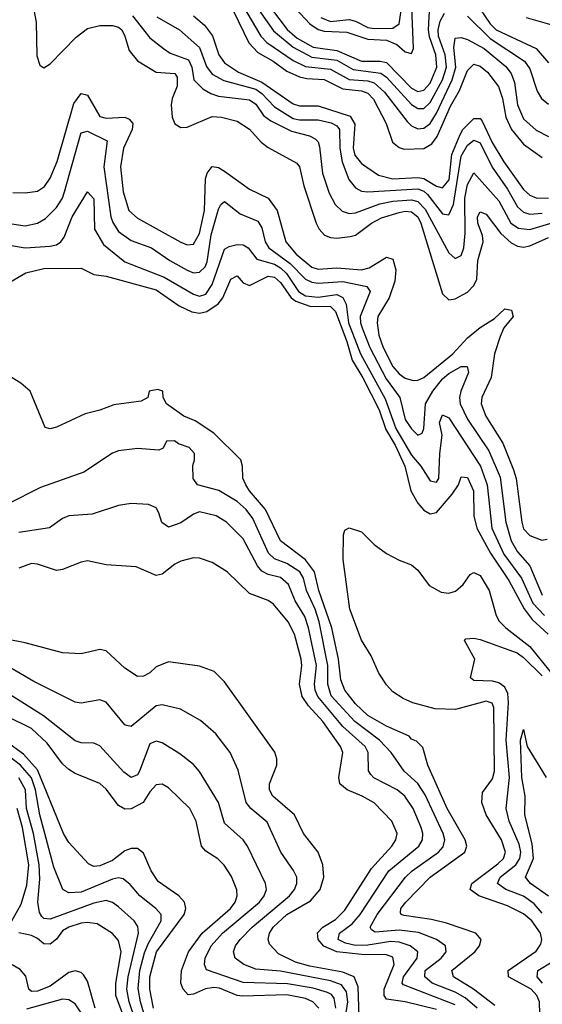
# Model space of a CAD drawing. Header units: inches. Extents: x 884549 to 1028252, y 526810 to 653624.
# Tile 1037 of 1056: x 1004812 to 1006490, y 643162 to 646323. Entities that reach past the tile are written whole.
import ezdxf

# ---------------------------------------------------------------- set-up
doc = ezdxf.new("R2010")
doc.units = ezdxf.units.IN
doc.header["$MEASUREMENT"] = 0
doc.layers.add('B0604', color=7, linetype='Continuous')

msp = doc.modelspace()

# ---------------------------------------------------------------- linework, layer by layer
at = {"layer": 'B0604', "color": 5}
for points, elevation in [([(1005553, 646393), (1005627.6, 646287.6), (1005690, 646234.7), (1005750, 646202.4), (1005830, 646193), (1005883.1, 646163.1), (1005971.4, 646151.4), (1005990, 646138.3), (1006070, 646050.9), (1006090, 646038.1), (1006110, 646037.4), (1006130, 646057.2), (1006170, 646129.5), (1006182.6, 646170), (1006177.9, 646210), (1006157.1, 646270), (1006156, 646290), (1006162, 646318), (1006175.9, 646344.1)], 2860), ([(1005576.9, 646416.9), (1005671.3, 646291.3), (1005703.5, 646263.5), (1005754.5, 646234.5), (1005830, 646223.5), (1005910, 646190), (1005970, 646189.7), (1005990, 646185.5), (1006070, 646103.5), (1006090, 646092.5), (1006110, 646097.1), (1006130, 646119), (1006151.4, 646170), (1006147.8, 646210), (1006127.9, 646267.9), (1006124.9, 646290), (1006129.3, 646370.7)], 2880), ([(1005778.9, 646330), (1005810, 646317), (1005870, 646323.6), (1005890, 646318.2), (1005930, 646297.6), (1005950, 646294.7), (1006010, 646295.6), (1006030.2, 646309.8), (1006045.1, 646410)], 2940), ([(1004851, 646390), (1004864.7, 646315.3), (1004867.3, 646207.3), (1004876.7, 646176.7), (1004890, 646168.8), (1004910, 646181.2), (1004993.7, 646266.3), (1005030, 646294.6), (1005070, 646304.3), (1005110, 646304.6), (1005130, 646299.1), (1005139.9, 646290), (1005149.7, 646270), (1005163.5, 646223.5), (1005190.8, 646190.8), (1005250, 646154.2), (1005310, 646150.1), (1005318, 646138), (1005317.5, 646110), (1005301.6, 646070), (1005298.5, 646050), (1005301.3, 646010), (1005310, 645988.6), (1005330, 645976.8), (1005350, 645977.5), (1005430, 646011.7), (1005460.4, 646010), (1005510, 645997), (1005550, 645971.7), (1005587.7, 645930), (1005610, 645912.1), (1005702.5, 645862.5), (1005711, 645850), (1005724, 645790), (1005764, 645670), (1005774, 645650), (1005791, 645631), (1005810, 645623.2), (1005830, 645621.5), (1005873.6, 645626.4), (1005890, 645631.5), (1005941.9, 645670), (1005973.6, 645686.4), (1006030, 645704.2), (1006050, 645708.1), (1006070, 645705.7), (1006090, 645690.3), (1006099.8, 645670), (1006170, 645442.6), (1006190, 645423.5), (1006210, 645426.6), (1006250, 645448.2), (1006270, 645470), (1006279.4, 645490), (1006283.4, 645550), (1006300.3, 645610), (1006298, 645630), (1006283.4, 645670), (1006282.3, 645690), (1006290, 645705.9), (1006310, 645698.1), (1006356.7, 645636.7), (1006390, 645607), (1006410, 645596), (1006430, 645592.6), (1006450, 645596.8), (1006510, 645623.8)], 2720), ([(1005527.7, 646370), (1005586.9, 646270), (1005605.8, 646250), (1005690, 646191.6), (1005730, 646172.2), (1005810, 646164.2), (1005870, 646130.8), (1005930, 646126.1), (1005950, 646120.1), (1005982.9, 646090), (1006055.7, 645995.7), (1006070, 645982), (1006090, 645972.9), (1006110, 645974.6), (1006130, 645990.1), (1006150, 646022.4), (1006200.7, 646130), (1006212.7, 646170), (1006206, 646234), (1006210, 646263.6), (1006230, 646265.9), (1006250, 646259.6), (1006303.2, 646230), (1006372.8, 646172.8), (1006390.4, 646150.4), (1006400.9, 646120.9), (1006410.1, 646050), (1006430, 646005), (1006470, 645968), (1006510, 645948.4)], 2840), ([(1005670.4, 646390), (1005744, 646310), (1005770, 646291.9), (1005790, 646286.2), (1005863, 646283), (1005930, 646260), (1005990, 646256.8), (1006023, 646243), (1006050, 646219.8), (1006070, 646214.4), (1006076.7, 646230), (1006070.5, 646390.5)], 2920), ([(1005174.9, 646334.9), (1005230, 646264.9), (1005274, 646230), (1005295.4, 646215.4), (1005353.8, 646193.9), (1005364.6, 646170), (1005371.4, 646130), (1005400.5, 646100.5), (1005425.6, 646085.6), (1005450, 646077.9), (1005550, 646065.5), (1005570, 646051.3), (1005595.4, 646015.4), (1005618.7, 645998.7), (1005685.1, 645965.1), (1005742.8, 645950), (1005760.4, 645940.4), (1005770.4, 645930.4), (1005775, 645915), (1005784.1, 645830), (1005805.8, 645765.8), (1005825, 645730), (1005847.7, 645707.7), (1005870, 645700.5), (1005890, 645703.2), (1005968, 645732), (1006010, 645740.3), (1006070, 645745), (1006090, 645739.2), (1006114.4, 645714.4), (1006190, 645574.1), (1006210, 645556.4), (1006230, 645566), (1006237.6, 645590), (1006242.3, 645637.7), (1006241.1, 645750), (1006250, 645794.2), (1006270, 645830.9), (1006350, 645741), (1006388.8, 645670), (1006413.8, 645653.9), (1006450, 645649.3), (1006610, 645697.7)], 2740), ([(1005252.2, 646332.2), (1005325.3, 646290), (1005390, 646233.7), (1005412.2, 646172.2), (1005430, 646147.6), (1005467.4, 646127.4), (1005570, 646100), (1005590, 646086.1), (1005630, 646043.3), (1005690, 646005.7), (1005710, 646000.9), (1005770, 646000.9), (1005812.1, 645992.1), (1005830, 645982.4), (1005838.7, 645970), (1005840.1, 645910), (1005847, 645867), (1005868.5, 645810), (1005890, 645783.1), (1005910, 645772.3), (1005930.4, 645770.4), (1006090, 645779.4), (1006110, 645772), (1006121.5, 645761.5), (1006170, 645700.1), (1006190, 645696.8), (1006204.6, 645730), (1006230, 645885), (1006250, 645919.6), (1006270, 645935.8), (1006290, 645927.3), (1006329, 645849), (1006378.3, 645778.4), (1006410, 645721.7), (1006430, 645704.5), (1006450, 645698.3), (1006490, 645701.7)], 2760), ([(1005370, 646335), (1005405.3, 646305.3), (1005431, 646271), (1005451.7, 646210), (1005470, 646184), (1005514.5, 646154.5), (1005590, 646122.8), (1005690, 646053), (1005710, 646046.2), (1005770, 646045.9), (1005873.5, 646013.5), (1005887.8, 645987.8), (1005883.1, 645910), (1005887.9, 645887.9), (1005910, 645860.7), (1005963.8, 645823.8), (1006010, 645812.2), (1006090, 645816.1), (1006110, 645813.3), (1006150, 645788.3), (1006170, 645783.4), (1006191.2, 645808.8), (1006199.8, 645890), (1006225.8, 645954.3), (1006234.8, 645970), (1006270, 646005.2), (1006290, 646005.2), (1006297, 645997), (1006328.5, 645928.5), (1006366.4, 645866.4), (1006430, 645777.7), (1006450, 645759.4), (1006470, 645751), (1006510, 645750.3)], 2780), ([(1005498.2, 646350), (1005548.3, 646248.3), (1005577.2, 646217.2), (1005625.9, 646190), (1005670, 646157.3), (1005710, 646139.1), (1005733.6, 646133.6), (1005790, 646131.1), (1005850, 646100.4), (1005910, 646094), (1005930, 646086.9), (1005948.1, 646068.1), (1005988.8, 645990), (1006009.6, 645930), (1006030, 645912.1), (1006046.8, 645906.8), (1006110, 645909.2), (1006135.8, 645924.2), (1006152.4, 645947.6), (1006194.8, 646045.2), (1006224.2, 646095.8), (1006250, 646159.8), (1006270, 646179.6), (1006290, 646173.4), (1006314.4, 646154.4), (1006348.9, 646108.9), (1006362, 646070), (1006372.7, 646010), (1006390.9, 645970), (1006430, 645923.5), (1006490, 645880.9)], 2820), ([(1006250, 646334.6), (1006323, 646263), (1006433.3, 646190), (1006450, 646165), (1006473.9, 646093.9), (1006487.2, 646070), (1006510, 646051.4)], 2860), ([(1006290, 646356.5), (1006322.1, 646310), (1006341.8, 646290), (1006470, 646230.6), (1006510, 646184.3)], 2880), ([(1006438.3, 646330), (1006550, 646297.9)], 2920), ([(1004790, 645768.3), (1004830, 645766.7), (1004870, 645772.9), (1004892.4, 645787.6), (1004910, 645814.4), (1004932.1, 645867.9), (1004985.7, 646054.3), (1005010, 646085.9), (1005022.9, 646083), (1005030, 646080.8), (1005070, 646012), (1005090, 646006.4), (1005150, 646009.7), (1005163.6, 646003.6), (1005175.9, 645990), (1005173.7, 645970), (1005145.1, 645910), (1005135.9, 645850), (1005144.6, 645770), (1005163, 645710), (1005190, 645685.8), (1005330, 645608.5), (1005350, 645600.4), (1005370, 645602.4), (1005390, 645636.3), (1005405.3, 645710), (1005408.3, 645811.7), (1005414, 645830), (1005430, 645851.1), (1005450, 645848.2), (1005470, 645837), (1005550, 645778.6), (1005610, 645750.1), (1005638.7, 645710), (1005666.5, 645610), (1005699.8, 645570), (1005750, 645528), (1005770, 645522.3), (1005830, 645526.6), (1005910, 645519.9), (1005934, 645526), (1005990, 645560.7), (1006010, 645553.9), (1006019.8, 645519.8), (1006016.7, 645483.3), (1005998.3, 645430), (1005962.5, 645370), (1005960.1, 645350), (1005965.2, 645310), (1005978.7, 645270), (1006010.1, 645210), (1006030, 645186.2), (1006050, 645172.3), (1006075.2, 645164.8), (1006090, 645165.4), (1006110, 645174.6), (1006202.7, 645250), (1006250, 645301.3), (1006290, 645335), (1006336.3, 645363.7), (1006370, 645394.6), (1006391.1, 645390), (1006396.6, 645370), (1006366.5, 645333.5), (1006354.6, 645305.4), (1006336.9, 645250), (1006325.6, 645174.4), (1006295.6, 645110), (1006294, 645090), (1006308.7, 645050), (1006363.6, 644963.6), (1006398, 644878), (1006405.6, 644850), (1006423.7, 644710), (1006430, 644688.7), (1006450, 644667), (1006488.4, 644651.6), (1006505.1, 644654.9)], 2680), ([(1004787.6, 645667.6), (1004830, 645660.6), (1004869.8, 645670), (1004895.2, 645684.8), (1004930, 645719.9), (1004949.6, 645750), (1004956.4, 645770), (1005007.1, 645952.9), (1005010, 645959.8), (1005030, 645965.4), (1005093.6, 645933.6), (1005082, 645850), (1005104.6, 645690), (1005111.3, 645671.3), (1005130, 645643.3), (1005170, 645613.8), (1005235.5, 645590), (1005293.9, 645550), (1005350, 645519.2), (1005370, 645510.7), (1005390, 645512.2), (1005407.2, 645530), (1005414, 645546), (1005427.4, 645632.6), (1005450, 645714.6), (1005458.3, 645730), (1005470, 645739.2), (1005520, 645700.1), (1005576.5, 645676.5), (1005590, 645654.7), (1005600.7, 645610), (1005612.3, 645590), (1005680.3, 645540.3), (1005730, 645490.3), (1005750, 645480.7), (1005770, 645477.4), (1005850, 645482.7), (1005926.2, 645466.2), (1005936.9, 645450), (1005905.7, 645370), (1005905.9, 645350), (1005912.5, 645330), (1005936.7, 645270), (1005989.2, 645170), (1006032.7, 645110), (1006050, 645039.5), (1006070, 645009.3), (1006090, 644988.8), (1006104.8, 644995.2), (1006110, 645010.7), (1006114.8, 645090), (1006139, 645130), (1006170, 645169.7), (1006190, 645187.2), (1006230, 645209.5), (1006249.2, 645209.2), (1006252.6, 645190), (1006228.2, 645130), (1006224.1, 645110), (1006226.6, 645090), (1006250, 645040.8), (1006318.4, 644938.4), (1006354.5, 644854.5), (1006372.4, 644710), (1006389.9, 644649.9), (1006410, 644614.3), (1006449.4, 644569.4), (1006490, 644475.3)], 2660), ([(1004710, 645611), (1004830, 645590.4), (1004910, 645596.1), (1004930, 645600.5), (1004944.1, 645610), (1004955.3, 645624.7), (1004981.3, 645690), (1005030, 645770.1), (1005050, 645747.3), (1005052, 645650), (1005080.9, 645600.9), (1005150, 645545.1), (1005276.1, 645496.1), (1005370, 645441.5), (1005390, 645435), (1005410, 645442), (1005430, 645472.3), (1005470, 645586), (1005484.8, 645595.2), (1005510, 645601), (1005530, 645600.1), (1005545.9, 645590), (1005574.1, 645554.1), (1005630, 645538.2), (1005650, 645526), (1005668.5, 645508.5), (1005707, 645450), (1005730, 645436.8), (1005770, 645432.3), (1005830, 645440.5), (1005850, 645431.1), (1005860.6, 645410), (1005867.4, 645350), (1005906, 645250), (1005985.4, 645105.5), (1006020.3, 645010), (1006070, 644924.9), (1006099.5, 644890), (1006130, 644842.7), (1006150, 644837.8), (1006158.3, 644850), (1006160.7, 644930), (1006169, 644989), (1006159.9, 645030), (1006170, 645054.8), (1006190, 645044.8), (1006291.8, 644890), (1006313.2, 644830), (1006327.8, 644690), (1006366.7, 644606.7), (1006423.4, 644530), (1006459.7, 644450), (1006497.1, 644410)], 2640), ([(1004710, 645439.1), (1004832, 645510), (1004890, 645523.9), (1005010, 645524.8), (1005050, 645505.1), (1005090, 645499.2), (1005250, 645455.7), (1005324.1, 645404.1), (1005365.2, 645385.2), (1005390, 645380.9), (1005413.4, 645386.6), (1005449.8, 645410.2), (1005464.2, 645430), (1005490, 645490.1), (1005510, 645500.6), (1005530, 645477.7), (1005550, 645469.3), (1005610, 645499.5), (1005630, 645496.3), (1005650, 645479), (1005683.6, 645430), (1005698.9, 645418.9), (1005743.5, 645403.5), (1005810, 645401.8), (1005826, 645386), (1005862.9, 645290), (1005879.7, 645230), (1005913.6, 645173.6), (1005965.8, 645070), (1005987.3, 645007.3), (1006017.1, 644957.1), (1006048.3, 644890), (1006068, 644810), (1006090, 644771), (1006110, 644748.6), (1006130, 644736.2), (1006150, 644740.5), (1006200.4, 644799.6), (1006220.4, 644830), (1006230, 644855.6), (1006250, 644852.9), (1006268.6, 644810), (1006270.3, 644730), (1006279.4, 644690), (1006323.6, 644610), (1006382.3, 644522.3), (1006431.5, 644431.5), (1006457, 644397), (1006508.9, 644350)], 2620), ([(1006337.9, 643157.9), (1006269.3, 643210), (1006205.4, 643250), (1006199.4, 643270), (1006273.4, 643330), (1006288, 643350), (1006293.5, 643370), (1006276.2, 643390), (1006182.1, 643422.1), (1006134.5, 643434.5), (1006046.5, 643446.5), (1006036.5, 643450), (1006035.1, 643455.1), (1006035.8, 643470), (1006051.5, 643490), (1006130.1, 643569.8), (1006241.1, 643650), (1006247.5, 643670), (1006242.6, 643690), (1006184.7, 643790), (1006122.1, 643930), (1006106.5, 643986.5), (1006086.3, 644006.3), (1006070, 644012.7), (1006062.8, 644022.8), (1005990, 644055), (1005930, 644088.6), (1005890, 644126.9), (1005855.9, 644170), (1005843.6, 644203.6), (1005835.3, 644270), (1005813.8, 644370), (1005772.7, 644490), (1005758.6, 644550), (1005730, 644589.1), (1005649.2, 644650), (1005601.5, 644750), (1005549.9, 644810), (1005538.3, 644830), (1005528.5, 644851.5), (1005527.5, 644890), (1005522.1, 644910), (1005435.4, 644995.4), (1005375.2, 645035.2), (1005338.9, 645050), (1005284, 645090), (1005272.7, 645110), (1005272, 645130), (1005255.5, 645135.5), (1005228.4, 645130), (1005224, 645110), (1005201.8, 645098.2), (1005114, 645086), (1005070, 645068.9), (1005022.5, 645057.5), (1004930, 645015.1), (1004910, 645009.7), (1004893.6, 645013.6), (1004846.3, 645130), (1004815.9, 645155.9), (1004760.5, 645190)], 2620), ([(1006280.8, 643150), (1006242.5, 643182.5), (1006210, 643201), (1006136.9, 643230), (1006112.9, 643250), (1006113.9, 643270), (1006165.2, 643310), (1006181.5, 643330), (1006178.7, 643350), (1006150.6, 643370), (1006092.6, 643392.6), (1006030, 643399.9), (1005953.3, 643393.3), (1005941.3, 643401.3), (1005937.5, 643410), (1005959.4, 643450), (1006051.1, 643570), (1006072, 643590), (1006156.2, 643650), (1006172.1, 643667.9), (1006177.4, 643690), (1006171.8, 643710), (1006113.9, 643833.9), (1006090.5, 643870.5), (1006046, 643910), (1006004.8, 643970), (1005967.6, 644010), (1005888.5, 644070), (1005812.2, 644152.2), (1005801.5, 644190), (1005801.7, 644250), (1005773.4, 644390), (1005760.7, 644430), (1005732.6, 644490), (1005723, 644530), (1005711.3, 644550), (1005670, 644577.4), (1005630, 644592.5), (1005611, 644610), (1005561.1, 644721.1), (1005539.2, 644750), (1005510, 644776), (1005451.3, 644811.3), (1005383.5, 644830), (1005369.7, 644850.3), (1005368, 644892), (1005374, 644910), (1005374, 644930), (1005356, 644950), (1005321.6, 644961.6), (1005309, 644971), (1005284, 644970), (1005272.7, 644947.3), (1005259.1, 644940.9), (1005190, 644946.6), (1005130, 644938.5), (1005110, 644931.2), (1005018.3, 644870), (1004879.3, 644820.7), (1004772.9, 644767.1)], 2640), ([(1006210, 643159.7), (1006044.4, 643224.4), (1006040.5, 643230), (1006044.5, 643250), (1006088.5, 643310), (1006090.4, 643330), (1006065.4, 643350), (1006030, 643361.8), (1006003.2, 643363.2), (1005930, 643351.8), (1005890.3, 643350.3), (1005857.8, 643357.8), (1005834.7, 643370), (1005839.3, 643390), (1005879.7, 643420.3), (1005904.8, 643450), (1005997.1, 643590), (1006093.7, 643670), (1006104.9, 643690), (1006106.2, 643710), (1006101, 643730), (1006075.5, 643790), (1006048.3, 643830), (1006023.9, 643850), (1005949.5, 643889.5), (1005939.9, 643899.9), (1005931.7, 643911.7), (1005931.1, 643970), (1005921.1, 643990), (1005850, 644053.3), (1005769, 644150), (1005760.7, 644170), (1005758.9, 644190), (1005765.3, 644250), (1005739.9, 644370), (1005727.2, 644407.2), (1005697.1, 644457.1), (1005675, 644510), (1005650, 644531.8), (1005610, 644542.2), (1005590, 644552.3), (1005576, 644570), (1005530, 644655.9), (1005476.5, 644710), (1005443, 644730), (1005390, 644743.2), (1005370, 644735), (1005330, 644707.1), (1005290, 644693.8), (1005268.2, 644708.2), (1005259.5, 644739.5), (1005250, 644755.3), (1005226.2, 644766.1), (1005170, 644769.8), (1005130, 644763.7), (1005045, 644735), (1004970, 644729.9), (1004950, 644721.8), (1004908.3, 644691.7), (1004810, 644676.9)], 2660), ([(1006482.5, 643130), (1006480.6, 643170), (1006472.7, 643190), (1006454.2, 643210), (1006381.4, 643250), (1006380.3, 643270), (1006470, 643332.2), (1006485.3, 643354.7), (1006488.9, 643370), (1006484.2, 643390), (1006456.1, 643430), (1006430, 643452.3), (1006378.4, 643478.4), (1006286.2, 643510), (1006257.9, 643530), (1006264, 643550), (1006347.6, 643612.4), (1006364.9, 643630), (1006371.5, 643650), (1006359.4, 643690), (1006309.9, 643770), (1006295.5, 643810), (1006298.5, 643841.5), (1006330, 643885.7), (1006336.2, 643910), (1006334.8, 644114.8), (1006328.8, 644128.8), (1006310, 644135.6), (1006211.6, 644108.4), (1006146.3, 644110), (1006074.1, 644130), (1006043.2, 644143.2), (1006010, 644165.4), (1005990, 644187.3), (1005964.9, 644224.9), (1005940.2, 644280.2), (1005910, 644330.6), (1005871.6, 644430), (1005850.9, 644590), (1005851.4, 644668.6), (1005855.9, 644684.1), (1005870, 644691.6), (1005910, 644678.4), (1005950, 644637.6), (1005990, 644609.4), (1006030, 644587.6), (1006070, 644572.7), (1006090, 644555.3), (1006126.9, 644506.9), (1006165.2, 644485.2), (1006190, 644481.5), (1006211.7, 644488.3), (1006235.9, 644510), (1006258.5, 644541.5), (1006270, 644547.9), (1006290, 644538.3), (1006319.6, 644490), (1006341.5, 644410), (1006351.9, 644391.9), (1006373.4, 644370), (1006450, 644310.7), (1006531.6, 644210)], 2580), ([(1006150, 643144.9), (1006050, 643169.8), (1005990, 643178.9), (1005982.5, 643190), (1005981.8, 643210), (1006014.3, 643290), (1006010, 643313), (1005990, 643320.9), (1005910, 643322), (1005830, 643330.7), (1005788.3, 643348.3), (1005770.5, 643370), (1005768.4, 643391.6), (1005785.6, 643410), (1005826.3, 643433.7), (1005855.9, 643464.1), (1005942, 643598), (1006007.1, 643670), (1006020.1, 643690), (1006023.9, 643710), (1006006.9, 643750), (1005950, 643808.2), (1005911.7, 643830), (1005863.1, 643850), (1005839.9, 643870), (1005836.4, 643890), (1005849.9, 643970), (1005842.6, 643990), (1005784.9, 644070), (1005739.6, 644119.6), (1005719.4, 644150), (1005711, 644190), (1005717.8, 644250), (1005715.6, 644270), (1005694, 644350), (1005673.8, 644390), (1005626.8, 644446.8), (1005610, 644457.9), (1005550, 644481.1), (1005478, 644550), (1005430, 644580.2), (1005390, 644594.2), (1005370, 644595.3), (1005330, 644584.4), (1005310, 644575), (1005270, 644543.2), (1005250, 644538.2), (1005186, 644566), (1005090, 644573.1), (1005030, 644585.6), (1005010, 644581.7), (1004950, 644557.3), (1004930, 644554.5), (1004870, 644574.7), (1004850, 644576.8), (1004810, 644562.5)], 2680), ([(1005902.5, 643122.5), (1005898.4, 643218.4), (1005885.7, 643250), (1005850, 643265.2), (1005744, 643284), (1005697.4, 643297.4), (1005643.6, 643323.6), (1005614.7, 643354.7), (1005609.9, 643370), (1005614.1, 643390), (1005625.9, 643410), (1005669.8, 643450.2), (1005745.8, 643494.2), (1005777.2, 643530), (1005789.1, 643570), (1005785.5, 643610), (1005770.5, 643650), (1005723, 643710), (1005694.1, 643770), (1005625.2, 643830), (1005614.2, 643850), (1005614.6, 643870), (1005637.6, 643930), (1005638.1, 643950), (1005631.3, 643971.3), (1005470, 644197.3), (1005436.9, 644230), (1005390, 644247.2), (1005290, 644261), (1005250, 644245.2), (1005230, 644226), (1005210, 644215.7), (1005190, 644214.2), (1005150, 644241), (1005090, 644296.2), (1005070, 644300.7), (1005010, 644287.1), (1004950, 644290.4), (1004830, 644322.9), (1004770, 644333.9)], 2720), ([(1006490, 643454.1), (1006464.3, 643484.3), (1006430, 643508.8), (1006373.4, 643530), (1006345.9, 643550), (1006354.6, 643570), (1006405.5, 643610), (1006417.8, 643630), (1006420.5, 643650), (1006415.6, 643675.6), (1006384, 643750), (1006373.7, 643790), (1006384.5, 643890), (1006373.9, 644010), (1006381.5, 644130), (1006379.4, 644159.4), (1006370, 644180.2), (1006350, 644194.4), (1006330, 644199.5), (1006270, 644201.8), (1006259.7, 644210), (1006272.9, 644270), (1006239.8, 644330), (1006245, 644335), (1006270, 644337.8), (1006290, 644333.3), (1006409.4, 644290), (1006430, 644275.5), (1006490, 644216.6)], 2560), ([(1005857.8, 643122.2), (1005865.5, 643170), (1005861.6, 643201.6), (1005844.9, 643224.9), (1005810, 643237.6), (1005650, 643268.6), (1005570, 643274.4), (1005531.9, 643290), (1005503.9, 643310), (1005498.3, 643330), (1005505.5, 643350), (1005519.7, 643370), (1005558.5, 643410), (1005678.3, 643510), (1005694.8, 643530), (1005702.5, 643550), (1005701.6, 643570), (1005691.6, 643591.6), (1005650.3, 643650.3), (1005606.5, 643746.5), (1005554.2, 643790), (1005539.4, 643810), (1005513.4, 643913.4), (1005488.5, 643970), (1005442.2, 644030), (1005393, 644073), (1005328.9, 644108.9), (1005270, 644123.2), (1005250, 644120.2), (1005170, 644053.4), (1005156.6, 644056.6), (1005150, 644059.3), (1005090, 644131.9), (1005070, 644139.9), (1005010, 644128.7), (1004990, 644131.9), (1004858.1, 644198.1), (1004769.9, 644249.9)], 2740), ([(1005827.1, 643150), (1005821.6, 643181.6), (1005813.1, 643193.1), (1005799.9, 643199.9), (1005754.2, 643214.1), (1005672.5, 643227.5), (1005530, 643232.3), (1005412.1, 643272.1), (1005405.6, 643290), (1005407.4, 643310), (1005426.9, 643350), (1005463, 643390), (1005581.7, 643490), (1005597.4, 643510), (1005604.5, 643530), (1005601, 643550), (1005543.4, 643670), (1005529.9, 643690), (1005470, 643743.1), (1005450.3, 643810.3), (1005389.5, 643909.5), (1005370, 643931.5), (1005326.5, 643966.5), (1005270, 644001.2), (1005250, 644006.5), (1005230, 643998), (1005196.6, 643910), (1005190, 643898.9), (1005170, 643889.9), (1005147, 643907), (1005070, 643991.5), (1005050, 644000.6), (1005010, 644001.5), (1004990, 644008), (1004888.4, 644088.4), (1004728.1, 644188.1)], 2760), ([(1005772.5, 643150), (1005753.7, 643170), (1005730, 643180.9), (1005670, 643192.1), (1005527.6, 643187.6), (1005510, 643189.9), (1005453.7, 643213.7), (1005435.6, 643215.6), (1005408.8, 643211.2), (1005370, 643194.2), (1005352.7, 643192.7), (1005336.6, 643210), (1005329.9, 643230), (1005331.6, 643270), (1005354.1, 643330), (1005398.5, 643390), (1005488.9, 643470), (1005503.7, 643490), (1005510.8, 643510), (1005509.5, 643529.5), (1005492.5, 643572.5), (1005468.9, 643608.9), (1005448.9, 643628.9), (1005410, 643653.9), (1005395.8, 643670), (1005379, 643750), (1005358.1, 643790), (1005290, 643857), (1005270, 643868.5), (1005250, 643866.1), (1005230, 643843.9), (1005209.1, 643810), (1005170, 643789.2), (1005150, 643788.1), (1005130, 643800.5), (1005090, 643852.5), (1005070, 643870.5), (1004990, 643903.1), (1004970, 643915.6), (1004950, 643933.6), (1004900.3, 644000.3), (1004850, 644047.1), (1004770, 644086.7)], 2780), ([(1006510, 643508.7), (1006452.1, 643550), (1006436.3, 643570), (1006462.2, 643630), (1006457.3, 643677.3), (1006434.1, 643770), (1006435.1, 643830), (1006424.5, 643890), (1006419.5, 644010), (1006430, 644044.4), (1006441.5, 643990), (1006502.2, 643890)], 2540), ([(1005242.1, 643150), (1005229.6, 643210), (1005229.6, 643250), (1005251.3, 643330), (1005340.2, 643450), (1005345.8, 643470), (1005341.8, 643490), (1005323.6, 643510), (1005256.5, 643556.5), (1005234.6, 643590), (1005210, 643646.8), (1005190, 643662.5), (1005170, 643662.4), (1005150, 643654.1), (1005110, 643623.9), (1005070, 643606.2), (1005050, 643604.8), (1005032.8, 643612.8), (1004970, 643681.3), (1004952.9, 643710), (1004870, 643914.7), (1004824.8, 643964.8), (1004770, 644004.5)], 2820), ([(1005230, 643068.7), (1005200.1, 643170), (1005192.8, 643212.8), (1005198.5, 643270), (1005212.7, 643327.3), (1005224.3, 643355.7), (1005266.9, 643430), (1005266, 643450), (1005249.4, 643469.4), (1005197.8, 643510), (1005167, 643547), (1005144.7, 643564.7), (1005130, 643567.8), (1005110, 643564), (1005010, 643522.2), (1004970, 643519.5), (1004951.3, 643530), (1004922.4, 643602.4), (1004876.7, 643770), (1004863.2, 643850), (1004850, 643889.5), (1004815.3, 643930), (1004770, 643964.4)], 2840), ([(1005184, 643110), (1005164, 643170), (1005156.2, 643210), (1005160.6, 643250), (1005193.6, 643390), (1005192.1, 643412.1), (1005179.9, 643430), (1005130, 643474.3), (1005110, 643489), (1005090, 643495.1), (1005050, 643486.8), (1004910, 643435.4), (1004890, 643436.9), (1004883.7, 643443.7), (1004876.3, 643456.3), (1004871, 643490), (1004876.5, 643563.5), (1004875.1, 643610), (1004856.7, 643710), (1004834.1, 643790), (1004830.8, 643850), (1004809.5, 643889.5)], 2860), ([(1004787, 643430), (1004817.1, 643482.9), (1004835.2, 643544.8), (1004841.8, 643610), (1004821.6, 643730), (1004804.6, 643790)], 2880), ([(1005158.1, 643090), (1005121.3, 643190), (1005120.5, 643230), (1005138.4, 643330), (1005130, 643366.5), (1005110, 643389.4), (1005060.7, 643420.7), (1005030, 643424.9), (1005010, 643422), (1004970, 643409.4), (1004950, 643397.5), (1004930, 643371), (1004910, 643354.7), (1004890, 643355.7), (1004870, 643373.6), (1004850, 643383), (1004810, 643391.8)], 2880), ([(1006490.6, 643230), (1006473.3, 643250), (1006475.3, 643270), (1006521.6, 643298.4)], 2560), ([(1005054.6, 643150), (1005030, 643235.8), (1005016.9, 643256.9), (1005010, 643263.8), (1004990, 643269.9), (1004970, 643264.5), (1004910, 643220.6), (1004870, 643204), (1004850, 643203.4), (1004842.2, 643210), (1004832.4, 643252.4), (1004814.1, 643274.1), (1004788.4, 643288.4)], 2920), ([(1005030, 643104), (1004990, 643162.9), (1004970, 643176.7), (1004950, 643177.9), (1004833.9, 643146.1)], 2940)]:
    msp.add_lwpolyline(points, dxfattribs=dict(at, elevation=elevation))

doc.saveas('drawing.dxf')
